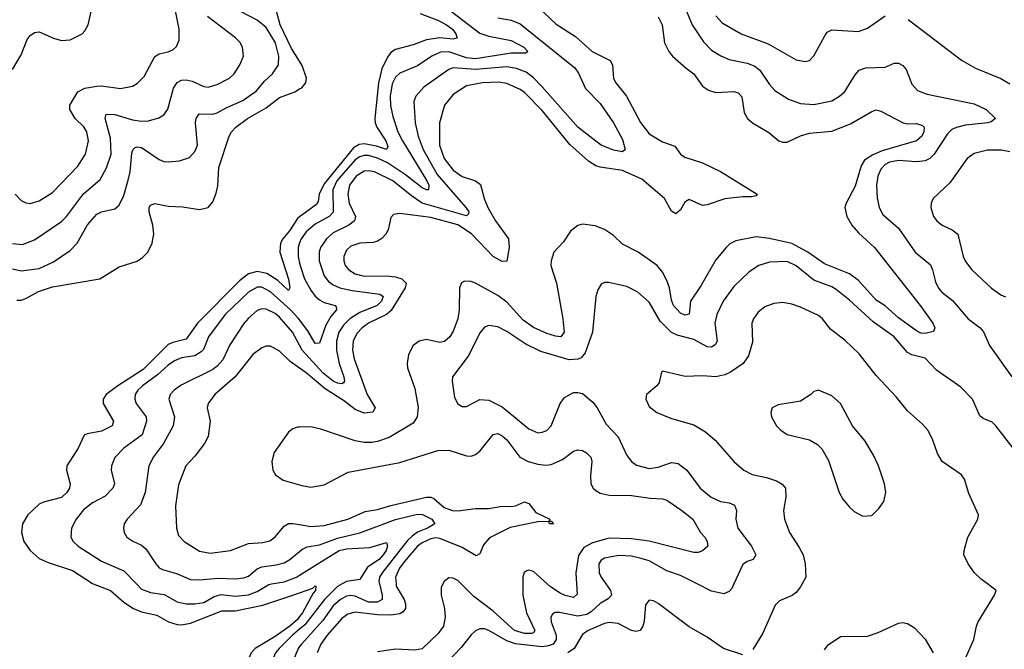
# Model space of a CAD drawing. Header units: inches. Extents: x 1173000 to 1307049, y 522583 to 678455.
# Tile 448 of 617: x 1208743 to 1213165, y 639706 to 642533. Entities that reach past the tile are written whole.
import ezdxf

# ---------------------------------------------------------------- set-up
doc = ezdxf.new("R2010")
doc.units = ezdxf.units.IN
doc.header["$MEASUREMENT"] = 0
for name, color, linetype in [('B2603', 7, 'Continuous'), ('B2604', 7, 'Continuous'), ('B2613', 7, 'Continuous'), ('B2614', 7, 'Continuous')]:
    doc.layers.add(name, color=color, linetype=linetype)

msp = doc.modelspace()

# ---------------------------------------------------------------- linework, layer by layer
at = {"layer": 'B2603', "color": 5}
for points, elevation in [([(1209073.5, 640000), (1209150.1, 639970.1), (1209210, 639917.8), (1209254.2, 639890), (1209290, 639874.8), (1209359.3, 639859.3), (1209411.1, 639830), (1209450, 639817.4), (1209470, 639816.6), (1209510, 639824.1), (1209650, 639878.7), (1209710, 639879.1), (1209835.5, 639904.5), (1209970, 639949.1), (1210000, 639960)], 920), ([(1209267.3, 640000), (1209290, 639976.8), (1209330, 639960.7), (1209392, 639952), (1209450, 639919.8), (1209490.1, 639910.1), (1209530.6, 639910.6), (1209570, 639917.1), (1209616.4, 639943.6), (1209647.8, 639952.2), (1209710, 639945.5), (1209770, 639951.5), (1209810, 639966.4), (1209862, 639998), (1209874.2, 640000)], 940), ([(1210000, 639853.5), (1209990, 639840.1), (1209956, 639810), (1209890, 639764.5), (1209800.7, 639710), (1209782, 639690), (1209774, 639670), (1209773.3, 639650), (1209788.6, 639570), (1209880.4, 639390), (1209896.9, 639370), (1209930, 639347.2), (1209945.5, 639330), (1209968.8, 639270), (1209997.7, 639230), (1210000, 639227.6)], 920), ([(1210000, 639796.3), (1209968.1, 639770), (1209908.2, 639710), (1209891.5, 639690), (1209882.3, 639670), (1209868.6, 639571.4), (1209869.2, 639550), (1209880.8, 639510), (1209911.9, 639450), (1209950, 639411.5), (1209996.5, 639390), (1210000, 639386.3)], 940), ([(1210000, 639719.2), (1209993.3, 639710), (1209977.1, 639670), (1209974.7, 639650), (1209983, 639590), (1209984, 639510), (1209991.5, 639490), (1210000, 639480.1)], 960)]:
    msp.add_lwpolyline(points, dxfattribs=dict(at, elevation=elevation))
at = {"layer": 'B2604', "color": 5}
for points, elevation in [([(1208722.8, 641750), (1208750, 641720.9), (1208770, 641710.3), (1208790, 641707.3), (1208830, 641719.7), (1208890, 641757.7), (1209003.9, 641876.1), (1209037.9, 641930), (1209051.4, 641988.6), (1209044.9, 642030), (1209031.5, 642051.5), (1208991.9, 642090), (1208967.6, 642130), (1208968.3, 642150), (1209003.5, 642210), (1209034.8, 642225.2), (1209090, 642235.1), (1209110, 642236.3), (1209195.6, 642224.4), (1209250, 642234.2), (1209271.9, 642248.1), (1209301.5, 642278.5), (1209350, 642367.6), (1209370, 642379.7), (1209410, 642388.3), (1209430, 642397.7), (1209447.1, 642412.9), (1209459.3, 642440.7), (1209459.8, 642490), (1209423.2, 642670)], 980), ([(1208710, 642308.9), (1208750, 642374.9), (1208776, 642444), (1208790, 642462.9), (1208810, 642476.3), (1208830, 642478.3), (1208894, 642450), (1208930, 642439.8), (1208970, 642443), (1209022.7, 642470), (1209036.1, 642483.9), (1209049.8, 642510), (1209067.8, 642590)], 1020), ([(1210000, 642347.1), (1209964.1, 642404.1), (1209912.2, 642510), (1209885.2, 642610)], 920), ([(1208710, 641415), (1208750, 641405), (1208830, 641416.6), (1208894, 641446), (1208970, 641497.1), (1209000.8, 641530), (1209048.1, 641611.9), (1209090, 641660.2), (1209110, 641670.8), (1209170, 641683.5), (1209190, 641700.9), (1209210, 641743.7), (1209230, 641812.2), (1209238.8, 641850), (1209246.5, 641933.5), (1209251.6, 641948.4), (1209261.2, 641958.8), (1209270, 641963), (1209290, 641959.8), (1209370, 641905.6), (1209390, 641897.1), (1209410, 641894.3), (1209460.3, 641899.7), (1209504.9, 641915.1), (1209530, 641941.1), (1209541, 641970), (1209532.7, 642070), (1209535.6, 642090), (1209548.6, 642110), (1209610, 642109), (1209630, 642114.7), (1209670, 642137.3), (1209745, 642170), (1209806.8, 642213.2), (1209842.2, 642257.8), (1209878.4, 642290), (1209904.8, 642330), (1209906.4, 642370), (1209891.2, 642428.8), (1209850, 642498.5), (1209810, 642531.8), (1209734.2, 642570)], 940), ([(1208710, 641528.6), (1208755.8, 641524.2), (1208810, 641544.6), (1208930, 641627.2), (1208952.5, 641650), (1209029.2, 641750.8), (1209103.9, 641816.1), (1209132.2, 641867.8), (1209153.6, 641930), (1209150, 642000.7), (1209127.4, 642090), (1209131.2, 642108.8), (1209170, 642108.2), (1209250, 642083.8), (1209290, 642077.6), (1209320.7, 642079.3), (1209368.2, 642091.8), (1209390, 642105.7), (1209408.5, 642131.5), (1209434.2, 642225.8), (1209450, 642251.1), (1209470, 642262.3), (1209490, 642263.2), (1209517.2, 642257.2), (1209570, 642232.5), (1209590, 642230.2), (1209630, 642241.9), (1209684.7, 642270), (1209706.2, 642290), (1209732.2, 642330), (1209748.3, 642370), (1209744, 642410), (1209731.9, 642431.9), (1209711.9, 642451.9), (1209587, 642547)], 960), ([(1208730, 641274), (1208750, 641274), (1208770, 641281.4), (1208827.4, 641312.6), (1208890, 641333.9), (1209102.7, 641370), (1209190, 641423.9), (1209270.5, 641449.5), (1209294.9, 641465.1), (1209318, 641490), (1209338.2, 641530), (1209345.2, 641570), (1209340.9, 641610), (1209325, 641670), (1209324.1, 641690), (1209330, 641700.3), (1209350, 641707.9), (1209410, 641695.9), (1209473.4, 641693.4), (1209550, 641680.9), (1209590, 641690.4), (1209610, 641714.9), (1209625.5, 641754.5), (1209632.2, 641787.8), (1209636.6, 641870), (1209683, 642010), (1209693.9, 642030), (1209713.1, 642050), (1209765.9, 642090), (1209850, 642137.3), (1209910, 642183.1), (1209978, 642210), (1210000, 642222.2)], 920), ([(1210000, 641647.7), (1209990, 641640.4), (1209954.1, 641585.9), (1209924.1, 641550), (1209913.6, 641530), (1209910.8, 641490), (1209950, 641368.2), (1209956.1, 641330), (1209950, 641316.9), (1209901.7, 641361.7), (1209853, 641393), (1209810, 641403.1), (1209770, 641391.9), (1209730, 641361.3), (1209540.8, 641170), (1209490, 641099.4), (1209430, 641084.5), (1209410, 641074.5), (1209297.7, 640962.3), (1209184, 640890), (1209131.9, 640850), (1209117.8, 640830), (1209118.4, 640810), (1209163.6, 640730), (1209158.4, 640710), (1209110, 640685.4), (1209045.8, 640674.2), (1209032.6, 640667.4), (1209006, 640610), (1208954.7, 640530), (1208953.6, 640510), (1208970.2, 640450), (1208966.5, 640430), (1208954.3, 640410), (1208930, 640387.6), (1208850, 640367), (1208830, 640357.4), (1208780.1, 640310), (1208756.1, 640270), (1208750.8, 640230), (1208761.6, 640190), (1208790, 640150.1), (1208830, 640114), (1208870, 640096), (1208980.4, 640060.4), (1209070, 640001.4), (1209073.5, 640000)], 920), ([(1210000, 641530.8), (1209992.9, 641510), (1209992.9, 641470), (1210000, 641440)], 940), ([(1210000, 641185.3), (1209993.7, 641193.7), (1209959.7, 641230), (1209870, 641310.7), (1209830, 641332), (1209810, 641332), (1209770, 641310.4), (1209666.4, 641210), (1209590.1, 641110), (1209567.7, 641052.3), (1209558.5, 641041.5), (1209530, 641024.7), (1209470, 641014.9), (1209438.5, 641001.5), (1209410, 640981.8), (1209361.9, 640938.1), (1209293.8, 640890), (1209274.2, 640870), (1209262.1, 640850), (1209259.8, 640830), (1209266.5, 640810), (1209310.7, 640750), (1209312.3, 640730), (1209292.7, 640670), (1209211.1, 640610), (1209170, 640567.8), (1209154.7, 640530), (1209153.8, 640510), (1209168.3, 640450), (1209161.6, 640430), (1209126.4, 640393.6), (1209070, 640363.2), (1209030, 640332.2), (1208996.8, 640290), (1208975, 640250), (1208973.2, 640210), (1208983.6, 640190), (1209005.8, 640170), (1209110, 640101.9), (1209210, 640058.8), (1209267.3, 640000)], 940), ([(1210000, 641072), (1209968, 641130), (1209910, 641197.8), (1209890, 641214.5), (1209850, 641233.1), (1209830, 641234.6), (1209810, 641227.1), (1209770, 641193.4), (1209750, 641169.8), (1209687.2, 641072.8), (1209654.5, 641005.5), (1209630, 640976.9), (1209610, 640962.2), (1209468.2, 640891.8), (1209436.5, 640870), (1209419, 640850), (1209413.4, 640830), (1209438.4, 640750), (1209431.8, 640710), (1209388.7, 640630), (1209343.9, 640570), (1209322.7, 640530), (1209306.7, 640410), (1209284.8, 640355.2), (1209224.9, 640290), (1209211.7, 640270), (1209208.9, 640250), (1209211.6, 640230), (1209224.6, 640210), (1209251.4, 640191.4), (1209290, 640173.7), (1209310, 640156.8), (1209353.7, 640090), (1209370, 640072.5), (1209384.5, 640064.5), (1209447.2, 640047.2), (1209510, 640019.5), (1209550, 640018.4), (1209634.1, 640025.9), (1209710, 640022.7), (1209750, 640026.9), (1209770, 640034.4), (1209810, 640067.2), (1209830, 640077.3), (1209894.7, 640085.3), (1209930, 640094.7), (1209956.5, 640110), (1210000, 640145.8)], 960), ([(1210000, 640969.2), (1209958.3, 640998.3), (1209910, 641045.5), (1209870, 641067.9), (1209850, 641067.1), (1209830, 641059.8), (1209790, 641029.8), (1209710.1, 640930), (1209619.3, 640850), (1209589.2, 640810), (1209585.4, 640790), (1209598.6, 640730), (1209590, 640661.2), (1209573.2, 640630), (1209530, 640573), (1209489.2, 640530), (1209455.6, 640444.4), (1209442, 640350), (1209447.1, 640250), (1209456.6, 640216.6), (1209481.1, 640190), (1209550, 640146.2), (1209598.3, 640138.3), (1209690, 640149.4), (1209770, 640181.3), (1209834.2, 640185.8), (1209866.2, 640193.8), (1209890, 640211), (1209930, 640259.2), (1209950, 640270.5), (1209970, 640271.7), (1210000, 640266.5)], 980), ([(1210000, 640703.9), (1209990, 640703.7), (1209970, 640696.8), (1209950, 640681.5), (1209885.2, 640590), (1209875.5, 640550), (1209880.3, 640510), (1209891.8, 640490), (1209926.3, 640466.3), (1210000, 640444.4)], 1020), ([(1209874.2, 640000), (1209930.7, 640009.3), (1209986.5, 640030), (1210000, 640038.5)], 940)]:
    msp.add_lwpolyline(points, dxfattribs=dict(at, elevation=elevation))
at = {"layer": 'B2613', "color": 5}
for points, elevation in [([(1210358.5, 640000), (1210370.5, 639950), (1210370.8, 639929.2), (1210350, 639918.2), (1210310, 639918.5), (1210250, 639944.3), (1210230, 639948), (1210210, 639944.4), (1210183.5, 639930), (1210150, 639900.9), (1210104.4, 639835.6), (1210007.9, 639730), (1210000, 639719.2)], 960), ([(1210191, 640000), (1210170, 639988.7), (1210111.4, 639930), (1210024, 639816), (1210000, 639796.3)], 940), ([(1210000, 639960), (1210058.7, 639981.3), (1210069.4, 639990.6), (1210072.4, 639990), (1210071.5, 639970), (1210061, 639959), (1210012.3, 639870), (1210000, 639853.5)], 920), ([(1210433.2, 640000), (1210433.9, 639990), (1210469.3, 639930), (1210476.1, 639910), (1210475.3, 639890), (1210465.3, 639874.7), (1210450, 639865), (1210410, 639860.2), (1210350, 639861.4), (1210250, 639872.5), (1210216.5, 639863.5), (1210190, 639844.5), (1210123.7, 639770), (1210095.2, 639730), (1210079.1, 639690)], 980), ([(1210643.7, 640000), (1210636.5, 639983.5), (1210635.4, 639950), (1210650.1, 639890), (1210654, 639850), (1210645.8, 639810), (1210622, 639778), (1210550, 639708.8), (1210517.8, 639702.2), (1210430, 639707.3), (1210350, 639695)], 1020), ([(1211375.7, 640000), (1211397, 639970), (1211400.2, 639950), (1211386.4, 639933.6), (1211350, 639911.5), (1211310, 639874.2), (1211290, 639862.3), (1211250, 639855), (1211167.8, 639872.2), (1211148.3, 639871.7), (1211135.4, 639864.6), (1211127.8, 639850), (1211129.5, 639830), (1211152.6, 639770), (1211152.8, 639750), (1211138.1, 639730), (1211118.4, 639721.6), (1211090, 639717.8), (1210970, 639730.9), (1210930, 639744.5), (1210850, 639790.6), (1210830, 639797.8), (1210810, 639798.8), (1210790, 639789.8), (1210770, 639771.1), (1210725.7, 639714.3), (1210630, 639614.6)], 1040), ([(1211002.4, 640000), (1211002.6, 639950), (1211019.1, 639870), (1211056.1, 639790), (1211050, 639779.8), (1211042.1, 639777.9), (1211010, 639777.3), (1210965.3, 639790), (1210870, 639877.1), (1210783, 639943), (1210725.2, 640000)], 1020), ([(1211243.4, 640000), (1211246.3, 639953.7), (1211230, 639939.3), (1211192, 639948), (1211170, 639958.7), (1211126.6, 639986.6), (1211111.7, 640000)], 1020), ([(1211950.2, 640000), (1211940.7, 639979.3), (1211930, 639965.1), (1211904.8, 639955.2), (1211850, 639968), (1211785.1, 640000)], 1040), ([(1212257.3, 640000), (1212250, 639986.6), (1212230, 639960.7), (1212212.3, 639947.7), (1212155.5, 639924.5), (1212135.2, 639904.8), (1212081.1, 639778.9), (1212034.9, 639705.1)], 1060), ([(1212992.4, 639670), (1213027.4, 639750), (1213039.7, 639810), (1213048.3, 639830), (1213121.2, 639950), (1213129, 639970), (1213089.3, 640000)], 1060), ([(1211990, 639680.9), (1211903.6, 639710), (1211830, 639761), (1211750, 639807.4), (1211610, 639911.5), (1211590, 639923.6), (1211570, 639926.6), (1211553.4, 639906.6), (1211547.4, 639832.6), (1211541.3, 639810), (1211529.2, 639790.8), (1211510, 639785.8), (1211490, 639791.4), (1211430, 639821.8), (1211390, 639826.1), (1211370, 639822.2), (1211295.5, 639790), (1211270, 639773.1), (1211232.4, 639710), (1211204.2, 639690)], 1060), ([(1212356.8, 639703.2), (1212373.6, 639726.4), (1212430, 639763.6), (1212550, 639765.2), (1212598.7, 639781.3), (1212690, 639824.2), (1212710, 639827), (1212730, 639822), (1212762.4, 639802.4), (1212810, 639752.4), (1212845.7, 639690)], 1060)]:
    msp.add_lwpolyline(points, dxfattribs=dict(at, elevation=elevation))
at = {"layer": 'B2614', "color": 5}
for points, elevation in [([(1211071.1, 642590), (1211152.6, 642512.6), (1211238.4, 642458.4), (1211314.3, 642390), (1211394.5, 642350), (1211404.8, 642330), (1211410, 642268.9), (1211420.1, 642250), (1211468.7, 642190), (1211531.4, 642071.4), (1211570, 642021.2), (1211630, 641985.2), (1211685.2, 641965.2), (1211710.9, 641930), (1211730, 641915.7), (1211809, 641890), (1211890, 641851), (1212055.3, 641750), (1212050, 641742.9), (1212030, 641738.5), (1211990, 641738.5), (1211910, 641729.5), (1211830, 641701.3), (1211810, 641699.5), (1211750, 641725.8), (1211730, 641713.5), (1211710, 641679.3), (1211690, 641661), (1211670, 641673.8), (1211638.7, 641730), (1211537.5, 641817.5), (1211450, 641856.4), (1211350, 641871), (1211330, 641876.8), (1211297.3, 641897.3), (1211213, 641973), (1211090, 642125.9), (1211010, 642205.8), (1210990, 642219.4), (1210930, 642246.6), (1210892.6, 642252.6), (1210820.7, 642250), (1210750, 642235.7), (1210690, 642197.7), (1210650.9, 642150), (1210628.1, 642070), (1210627.7, 641970), (1210649.2, 641910), (1210690, 641857.6), (1210730, 641828.9), (1210790.1, 641810.1), (1210813, 641793), (1210828.4, 641730), (1210844.8, 641690), (1210879.8, 641630), (1210938.2, 641550), (1210941.3, 641510), (1210930.4, 641449.6), (1210910, 641447.2), (1210870, 641469.9), (1210771.8, 641571.8), (1210710, 641611.8), (1210590, 641645.6), (1210450, 641662.9), (1210421.1, 641658.9), (1210410, 641645.2), (1210398, 641590), (1210387.1, 641570), (1210369.2, 641550.8), (1210350, 641538.3), (1210330, 641532.8), (1210270, 641529.9), (1210230, 641516.1), (1210210, 641497.8), (1210198.9, 641470), (1210198, 641450), (1210204.5, 641430), (1210221.4, 641410), (1210250, 641391.8), (1210290, 641381.5), (1210390, 641383.4), (1210430, 641378.9), (1210459.1, 641370), (1210479, 641350), (1210473.9, 641330), (1210411.9, 641228.1), (1210390, 641209.1), (1210310, 641170.3), (1210281.4, 641150), (1210256.5, 641123.5), (1210240.7, 641090), (1210237.8, 641050), (1210245.5, 641010), (1210303.6, 640850), (1210338.7, 640790), (1210328.4, 640771.6), (1210290, 640766.1), (1210250, 640782.3), (1210200.9, 640820.9), (1210115.4, 640875.4), (1210030, 640948.2), (1210000, 640969.2)], 980), ([(1210656.8, 642590), (1210810, 642473.3), (1210850, 642459.7), (1210950, 642440.3), (1211006.9, 642410), (1211025.7, 642390), (1211016.6, 642383.4), (1210950, 642383.4), (1210790, 642357.8), (1210750, 642361.8), (1210670, 642388.3), (1210632.8, 642387.2), (1210593.7, 642370), (1210530, 642326.6), (1210450, 642292.9), (1210430, 642275.2), (1210415.5, 642244.5), (1210406.6, 642190), (1210407.8, 642147.8), (1210418.1, 642098.1), (1210441.8, 642030), (1210461.5, 641990), (1210571.9, 641810), (1210580.1, 641790), (1210578.8, 641770), (1210570, 641769), (1210550, 641778.1), (1210476.2, 641836.2), (1210394.6, 641890), (1210350, 641911.3), (1210310, 641923.4), (1210290, 641924.1), (1210270, 641918.1), (1210250, 641904.6), (1210167.3, 641810), (1210149.5, 641770), (1210150.4, 641669.6), (1210133.1, 641650), (1210070, 641615.5), (1210030, 641580.5), (1210006.5, 641550), (1210000, 641530.8)], 940), ([(1211729.6, 642589.6), (1211762.6, 642510), (1211814.3, 642434.3), (1211850, 642396.9), (1211891.2, 642371.2), (1211930, 642353.9), (1212010, 642338.2), (1212045, 642325), (1212066.4, 642306.4), (1212110, 642241.5), (1212135, 642215), (1212195.9, 642175.9), (1212250, 642156.8), (1212310, 642151.8), (1212390, 642169.4), (1212425.1, 642190), (1212448.6, 642211.4), (1212494.6, 642285.4), (1212513.7, 642306.3), (1212543.6, 642316.4), (1212630, 642319.4), (1212670, 642338.2), (1212690, 642338), (1212710, 642327.1), (1212724.7, 642310), (1212750, 642243), (1212775.3, 642215.3), (1212819.1, 642199.1), (1213030, 642154.8), (1213083.6, 642130), (1213125.5, 642090), (1213105.7, 642074.3), (1213091, 642070), (1212990, 642059.3), (1212950.5, 642049.5), (1212930, 642039.6), (1212910, 642021), (1212850.1, 641929.9), (1212830, 641909.9), (1212810, 641899), (1212770, 641895), (1212690, 641900.7), (1212650, 641893.9), (1212630, 641883.6), (1212610, 641862), (1212596.6, 641830), (1212591.3, 641790), (1212593.4, 641733.4), (1212602.6, 641690), (1212619.2, 641659.2), (1212690, 641597.6), (1212765.2, 641490), (1212833.1, 641433.1), (1212843.2, 641410), (1212856.1, 641356.1), (1212870, 641327.8), (1212884.9, 641310), (1212932, 641272), (1213002.7, 641190), (1213056.5, 641150), (1213071.6, 641131.6), (1213098.6, 641070), (1213198.3, 640930)], 1040), ([(1210541.6, 642561.6), (1210623.2, 642530), (1210659.8, 642510), (1210686.1, 642490), (1210701.9, 642470), (1210707, 642450), (1210690, 642445.7), (1210630, 642451), (1210570, 642442.8), (1210510, 642419.7), (1210430, 642399.4), (1210410, 642386), (1210394.4, 642365.6), (1210370, 642312.5), (1210353.8, 642250), (1210337.9, 642090), (1210339.3, 642070), (1210347.4, 642050), (1210387.2, 641990), (1210396.7, 641963.3), (1210390, 641949.9), (1210345.5, 641965.5), (1210290, 641975.1), (1210267.7, 641972.3), (1210242.1, 641957.9), (1210110, 641796.7), (1210088.6, 641750), (1210083.1, 641716.9), (1210076.3, 641703.7), (1210000, 641647.7)], 920), ([(1211610, 642545.4), (1211628.3, 642510), (1211639.4, 642430), (1211657.8, 642390), (1211674.2, 642370), (1211735.5, 642315.5), (1211771.2, 642290), (1211810, 642234.7), (1211836.8, 642216.8), (1211870, 642206), (1211950, 642210.1), (1211970, 642205.4), (1211986.4, 642186.4), (1211997.2, 642117.2), (1212011.3, 642090), (1212034.3, 642070), (1212107.4, 642027.4), (1212152.7, 641990), (1212170, 641982.9), (1212190, 641983.2), (1212249, 642011), (1212290, 642024.1), (1212390, 642033.2), (1212474.6, 642065.4), (1212570, 642120.6), (1212590, 642128), (1212610, 642122.8), (1212710.6, 642070.6), (1212730, 642065.9), (1212770, 642066.5), (1212797.9, 642057.9), (1212804.9, 642050), (1212803.2, 642030), (1212794.2, 642010), (1212771.2, 641990), (1212615.8, 641944.2), (1212574, 641926), (1212537.8, 641902.2), (1212522.6, 641877.4), (1212494.5, 641785.5), (1212454.4, 641710), (1212449.4, 641690), (1212458.3, 641650), (1212479.8, 641610), (1212510, 641575.5), (1212581.8, 641510), (1212787.1, 641250), (1212843.5, 641170), (1212852.4, 641150), (1212846.8, 641133.2), (1212810, 641124.5), (1212790, 641126), (1212770, 641136.6), (1212690, 641195.1), (1212630, 641249), (1212590, 641274.6), (1212510, 641362.2), (1212470, 641391.9), (1212357.5, 641437.5), (1212282.2, 641490), (1212210, 641528.2), (1212110, 641550.9), (1212050, 641558), (1211959.1, 641540.9), (1211932.8, 641527.2), (1211915.9, 641510), (1211870, 641454.8), (1211802.3, 641337.7), (1211755.3, 641270), (1211749.3, 641210.7), (1211730, 641206.5), (1211710, 641215), (1211679.7, 641250), (1211670, 641274.3), (1211660.7, 641330), (1211650, 641362.8), (1211630, 641399.8), (1211606.6, 641430), (1211520.4, 641490), (1211450, 641525.8), (1211410, 641563.5), (1211370, 641590.9), (1211327.3, 641607.3), (1211270, 641614.5), (1211250, 641608.4), (1211216.5, 641583.5), (1211184.6, 641535.4), (1211142, 641490), (1211129.4, 641450), (1211127.8, 641430), (1211153.1, 641350), (1211182.8, 641190), (1211187.7, 641130), (1211173.7, 641110), (1211150, 641112.3), (1211110, 641124.5), (1211050, 641151.9), (1211004.8, 641184.8), (1210930, 641264.3), (1210890, 641294.6), (1210790, 641350.5), (1210770, 641358.2), (1210740.9, 641359.1), (1210727.7, 641352.3), (1210717.8, 641330), (1210716.4, 641230), (1210710.6, 641190), (1210690, 641134), (1210675.1, 641110), (1210651, 641089), (1210630, 641083.9), (1210570, 641097), (1210536.4, 641090), (1210510.1, 641069.9), (1210489.3, 641030), (1210482.9, 640990), (1210485, 640970), (1210517.8, 640877.8), (1210532.3, 640792.3), (1210528.4, 640750), (1210510, 640721.4), (1210402.3, 640657.7), (1210350, 640638.8), (1210325, 640635), (1210290, 640635), (1210250, 640642), (1210095, 640695), (1210050, 640704.7), (1210000, 640703.9)], 1020), ([(1210890, 642541.2), (1210950, 642531.4), (1210990, 642513.9), (1211236.7, 642316.7), (1211253.1, 642293.1), (1211284.2, 642224.2), (1211350, 642157.4), (1211409.5, 642070), (1211450, 641994.9), (1211462.4, 641950), (1211450, 641939.8), (1211410, 641946.8), (1211354.7, 641970), (1211330, 641987.3), (1211250, 642051.1), (1211090, 642231.9), (1211050, 642271.5), (1211017.1, 642297.1), (1210974.7, 642314.7), (1210930, 642321.8), (1210790, 642309.9), (1210690, 642316.9), (1210670, 642309.9), (1210557.7, 642230), (1210521.5, 642190), (1210513.5, 642166.5), (1210518.7, 642070), (1210531.8, 642010), (1210554.7, 641950), (1210617.6, 641837.6), (1210747.1, 641690), (1210760.4, 641670), (1210758.7, 641661.3), (1210750, 641652.8), (1210550.5, 641710), (1210502.2, 641742.2), (1210419, 641810), (1210336.4, 641850), (1210310, 641854.7), (1210290, 641852.4), (1210253.8, 641830), (1210224.6, 641790), (1210216.2, 641750), (1210223.3, 641710), (1210250.8, 641650), (1210246.8, 641630), (1210221.5, 641610), (1210150, 641576.9), (1210120.1, 641550), (1210093.6, 641510), (1210087.8, 641490), (1210088.5, 641450), (1210110, 641382.6), (1210130, 641357), (1210150, 641342.5), (1210180.3, 641330), (1210236.8, 641316.8), (1210360.9, 641300.9), (1210374.9, 641290), (1210367.2, 641270), (1210347.8, 641250), (1210270, 641218.4), (1210225.8, 641190), (1210197.8, 641162.2), (1210176.7, 641130), (1210165.9, 641090), (1210166.1, 641050), (1210178.4, 640990), (1210199.2, 640930), (1210201.2, 640910), (1210197.3, 640902.7), (1210190, 640898.4), (1210170, 640901.3), (1210150, 640910.3), (1210105.9, 640945.9), (1210012.1, 641050), (1210000, 641072)], 960), ([(1211868.8, 642550), (1211898.4, 642518.4), (1211983.1, 642470), (1212104.2, 642424.2), (1212230, 642352.7), (1212270, 642344.9), (1212290, 642350.4), (1212310, 642370.4), (1212358.7, 642461.3), (1212370, 642476.5), (1212390, 642487.9), (1212510, 642480.2), (1212550, 642494.9), (1212630, 642550.2)], 1060), ([(1212733.9, 642533.9), (1212972.2, 642352.2), (1213035.1, 642315.1), (1213150, 642269.2), (1213190, 642245.4)], 1060), ([(1210000, 642222.2), (1210010, 642227.7), (1210027.8, 642250), (1210030.7, 642270), (1210012.1, 642327.9), (1210000, 642347.1)], 920), ([(1213190, 641939.5), (1213152, 641948), (1213090, 641948), (1213030, 641931.9), (1212998.3, 641910), (1212919.7, 641800.3), (1212844.9, 641730), (1212836.5, 641710), (1212834.9, 641690), (1212847.4, 641650), (1212861.3, 641630), (1212886.4, 641610), (1212930.1, 641590.1), (1212956.5, 641570), (1212979.8, 641470), (1212990, 641447.4), (1213019.6, 641410), (1213107.6, 641327.6), (1213150, 641297.3), (1213170, 641288.2)], 1060), ([(1210000, 641440), (1210002.4, 641430), (1210022.7, 641370), (1210050, 641318.7), (1210070, 641291.4), (1210090, 641274.7), (1210110, 641263.4), (1210160.4, 641250), (1210163.6, 641243.6), (1210165.8, 641230), (1210140.1, 641199.9), (1210117.8, 641162.2), (1210090, 641080.5), (1210070, 641079.8), (1210036.4, 641136.4), (1210000, 641185.3)], 940), ([(1213205.1, 640610), (1213126.6, 640710), (1213110, 640725.4), (1213070, 640742.6), (1213054.8, 640754.8), (1213021.5, 640830), (1212970, 640882.9), (1212860.3, 640960.3), (1212810, 641012.9), (1212750, 641029.1), (1212730, 641039.4), (1212670, 641109), (1212576.1, 641176.1), (1212470, 641273.7), (1212410, 641322.1), (1212390, 641334.2), (1212310, 641363.4), (1212230, 641427.9), (1212190, 641448.1), (1212110, 641445), (1212062, 641430), (1212019.2, 641400.8), (1211950, 641334.8), (1211903, 641270), (1211873.5, 641210), (1211865.1, 641170), (1211875.5, 641090), (1211867, 641073), (1211850, 641063.4), (1211830, 641063.9), (1211770, 641097.6), (1211696.2, 641116.2), (1211670, 641128.4), (1211619.6, 641179.6), (1211570, 641264.7), (1211518.5, 641310), (1211470, 641335.5), (1211387.1, 641352.9), (1211370, 641353.3), (1211354.9, 641345.1), (1211339.4, 641320.6), (1211330.2, 641289.8), (1211314.8, 641130), (1211282.2, 641037.8), (1211264.8, 641015.2), (1211251.3, 641008.7), (1211210, 641006.7), (1211083.7, 641043.7), (1211016.3, 641076.3), (1210930, 641133.8), (1210890, 641154.2), (1210850, 641160.4), (1210830, 641152.2), (1210811.4, 641128.6), (1210757.2, 641022.8), (1210687.4, 640930), (1210684.9, 640910), (1210696.4, 640836.4), (1210710, 640808.4), (1210730, 640797), (1210750, 640796.5), (1210810, 640827.2), (1210850, 640824.2), (1210910, 640794.3), (1211030, 640696.3), (1211070, 640678.8), (1211090, 640680.7), (1211110, 640689.2), (1211129.8, 640710), (1211169.9, 640810.1), (1211190, 640836.5), (1211230, 640858.6), (1211250, 640859.7), (1211270, 640854.4), (1211316.5, 640816.5), (1211336.5, 640790), (1211377.6, 640717.6), (1211430, 640660.9), (1211470, 640576.4), (1211490, 640548.9), (1211513.6, 640533.6), (1211570, 640518.4), (1211610, 640524), (1211670, 640545.5), (1211700.4, 640540.4), (1211738.4, 640510), (1211799.6, 640430), (1211848.9, 640390), (1211890, 640370.2), (1211930, 640364.1), (1211953.1, 640353.1), (1211962, 640330), (1211959.7, 640290), (1211968.2, 640250), (1212029.3, 640170), (1212048.9, 640130), (1212037.1, 640110), (1212010, 640100.8), (1211990, 640086.6), (1211950.2, 640000)], 1040), ([(1213089.3, 640000), (1213061.2, 640021.2), (1213031.6, 640050), (1213002, 640090), (1212983.7, 640130), (1212984.5, 640150), (1213000.7, 640210), (1213045.6, 640290), (1213049.6, 640310), (1213006.1, 640406.1), (1212986.3, 640470), (1212973.3, 640490), (1212886.3, 640550), (1212864.8, 640584.8), (1212843.1, 640650), (1212821.3, 640690), (1212797.5, 640717.5), (1212730, 640777.6), (1212680, 640840), (1212590, 640935.4), (1212513, 641033), (1212450, 641092.8), (1212384.3, 641144.3), (1212348.2, 641190), (1212330, 641204.7), (1212250, 641242.5), (1212210, 641255.6), (1212170, 641263.1), (1212130, 641259.1), (1212090, 641244.4), (1212059.5, 641220.5), (1212038.3, 641190), (1212031.6, 641170), (1212034.7, 641085.3), (1212015.6, 641024.4), (1211991.8, 640990), (1211934.9, 640950), (1211910, 640938), (1211870.1, 640929.9), (1211810, 640933.8), (1211731.1, 640931.1), (1211630, 640955.3), (1211624.7, 640950), (1211615.1, 640904.9), (1211604.9, 640890), (1211558, 640850), (1211554.4, 640830), (1211570, 640796.3), (1211604, 640770), (1211670, 640742.3), (1211770, 640713.8), (1211822.8, 640682.8), (1211865.8, 640645.8), (1211950.3, 640550), (1211994.9, 640510), (1212031.9, 640491.9), (1212097.4, 640477.4), (1212142.2, 640462.2), (1212167.5, 640447.5), (1212182.6, 640430), (1212183.9, 640390), (1212172.6, 640330), (1212177.7, 640290), (1212199.6, 640230), (1212244.1, 640164.1), (1212261.8, 640130), (1212271.3, 640090), (1212273.8, 640030), (1212257.3, 640000)], 1060), ([(1210000, 640444.4), (1210010, 640441.5), (1210050, 640435), (1210110, 640445.3), (1210218.2, 640501.8), (1210450, 640544.4), (1210621.2, 640598.8), (1210670, 640600.1), (1210750, 640574.8), (1210770, 640574), (1210790, 640581), (1210810, 640595.2), (1210870, 640670.2), (1210890, 640674.5), (1210910, 640664.6), (1210930, 640646.2), (1210989.7, 640569.7), (1211027.1, 640550), (1211070, 640537.9), (1211106.4, 640533.6), (1211130, 640536.8), (1211181.4, 640558.6), (1211230, 640596.5), (1211250, 640602), (1211270, 640598.4), (1211288.8, 640588.8), (1211308.5, 640568.5), (1211312.6, 640550), (1211306, 640486), (1211307.9, 640450), (1211318.2, 640430), (1211330, 640419.3), (1211350, 640407.5), (1211390, 640397.9), (1211490, 640397.1), (1211575.1, 640384.9), (1211630, 640382.2), (1211650, 640376.5), (1211717.3, 640330), (1211765.5, 640290), (1211800.8, 640230), (1211820.1, 640210), (1211830.9, 640190), (1211833, 640170), (1211810, 640148.4), (1211790, 640141.6), (1211770, 640141.6), (1211570, 640191.5), (1211490, 640202), (1211390, 640205.8), (1211315.1, 640184.9), (1211277, 640163), (1211252.5, 640127.5), (1211240.3, 640050), (1211243.4, 640000)], 1020), ([(1210000, 640266.5), (1210050, 640257.8), (1210110, 640261.7), (1210216, 640290), (1210294.5, 640325.5), (1210350, 640334.3), (1210410, 640352.7), (1210570, 640388.9), (1210590, 640390.1), (1210603.3, 640383.3), (1210650, 640343.1), (1210687, 640330), (1210710, 640327.5), (1210790, 640338.1), (1210850, 640337.8), (1210910, 640349.1), (1210950, 640346.8), (1210970, 640350.5), (1211010, 640367.7), (1211030, 640360.3), (1211060.9, 640320.9), (1211124, 640290), (1211121, 640281), (1211130, 640281), (1211141, 640270), (1211122.7, 640270), (1211119.5, 640279.5), (1211070, 640278.9), (1210946.1, 640253.9), (1210853.1, 640206.9), (1210825.2, 640174.8), (1210810, 640134.8), (1210793.7, 640126.3), (1210730, 640163.6), (1210630, 640203.7), (1210610, 640206.8), (1210590, 640202.7), (1210550, 640183.9), (1210530, 640169.5), (1210470, 640099.5), (1210449.1, 640070), (1210431, 640030), (1210433.2, 640000)], 980), ([(1210000, 640145.8), (1210010, 640154), (1210033.6, 640166.4), (1210090, 640175.9), (1210170, 640205.7), (1210270, 640228.6), (1210430, 640289.4), (1210530, 640313.3), (1210551.5, 640311.5), (1210593.7, 640290), (1210606.7, 640270), (1210573.8, 640250), (1210530, 640232), (1210505.3, 640214.7), (1210485.1, 640194.9), (1210370.1, 640050), (1210358.9, 640030), (1210356.1, 640010), (1210358.5, 640000)], 960), ([(1210000, 640038.5), (1210178.2, 640150), (1210210, 640156.9), (1210316.1, 640163.9), (1210390, 640186.4), (1210394.7, 640170), (1210389.4, 640150), (1210375.9, 640130), (1210357.3, 640110), (1210304.2, 640075.8), (1210270, 640019), (1210210, 640010.2), (1210191, 640000)], 940), ([(1211785.1, 640000), (1211710, 640037), (1211650, 640059.2), (1211570, 640103), (1211534.3, 640114.3), (1211490, 640124.5), (1211432.4, 640127.6), (1211370, 640116.1), (1211353.9, 640106.1), (1211343.5, 640090), (1211344.8, 640050), (1211354.3, 640030), (1211375.7, 640000)], 1040), ([(1211111.7, 640000), (1211050, 640055.9), (1211030, 640062), (1211021, 640059), (1211008.7, 640051.3), (1211002.3, 640030), (1211002.4, 640000)], 1020), ([(1210725.2, 640000), (1210710, 640015), (1210690, 640026.1), (1210670, 640027.2), (1210648.7, 640011.3), (1210643.7, 640000)], 1020)]:
    msp.add_lwpolyline(points, dxfattribs=dict(at, elevation=elevation))
at = {"layer": 'B2614', "color": 5, "elevation": 1080}
msp.add_lwpolyline([(1212330, 640869.2), (1212310, 640864), (1212296, 640850), (1212250, 640820.7), (1212150, 640803.5), (1212122, 640790), (1212117.1, 640770), (1212119.3, 640750), (1212141.6, 640710), (1212162, 640690), (1212190, 640670.5), (1212290, 640646.7), (1212325.5, 640625.5), (1212345.7, 640605.7), (1212374.7, 640554.7), (1212423, 640410), (1212439.9, 640379.9), (1212470, 640344), (1212490, 640324.9), (1212530, 640304), (1212570, 640306.8), (1212601.5, 640338.5), (1212624, 640370), (1212632.7, 640410), (1212626.6, 640450), (1212600.7, 640530), (1212578, 640578), (1212540.6, 640640.6), (1212483.5, 640710), (1212429.2, 640810), (1212390, 640843.7)], close=True, dxfattribs=at)

doc.saveas('drawing.dxf')
